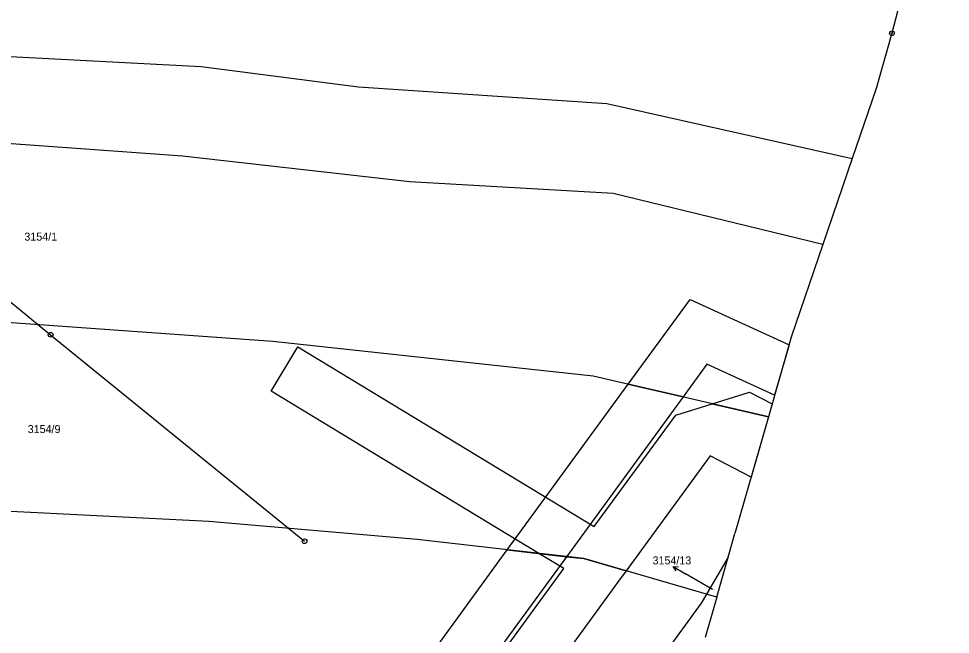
# Model space of a CAD drawing. Extents: x -755819 to -753140, y -1169796 to -1166000.
# Drawn here: x -754006.8 to -753808.9, y -1169498 to -1169367.2 of the extents above; entities that cross this region are included whole.
import ezdxf

# ---------------------------------------------------------------- set-up
doc = ezdxf.new("R2010")
doc.units = 0
for name, color, linetype in [('Vrstva 1', 7, 'Continuous'), ('Vrstva 12', 7, 'Continuous'), ('Vrstva 13', 7, 'Continuous'), ('Vrstva 16', 7, 'Continuous'), ('Vrstva 18', 7, 'Continuous'), ('Vrstva 24', 7, 'Continuous'), ('Vrstva 26', 7, 'Continuous'), ('Vrstva 27', 7, 'Continuous'), ('Vrstva 6', 7, 'Continuous')]:
    doc.layers.add(name, color=color, linetype=linetype)

msp = doc.modelspace()

# ---------------------------------------------------------------- linework, layer by layer
at = {"layer": 'Vrstva 1'}
for p, q in [((-753856.09, -1169481.56), (-753860.71, -1169489.4)), ((-753860.71, -1169489.4), (-753861.86, -1169491.36)), ((-753861.86, -1169491.36), (-753873.58, -1169507.42))]:
    msp.add_line(p, q, dxfattribs=at)
at = {"layer": 'Vrstva 12'}
for p, q in [((-754052.14, -1169391.6), (-754000.02, -1169434.33)), ((-754000.02, -1169434.33), (-753946.09, -1169478.19))]:
    msp.add_line(p, q, dxfattribs=at)
at = {"layer": 'Vrstva 13'}
for p, q in [((-753808.9, -1169322.37), (-753821.32, -1169370.29)), ((-753821.32, -1169370.29), (-753824.66, -1169381.99)), ((-753824.66, -1169381.99), (-753829.74, -1169396.88)), ((-753829.74, -1169396.88), (-753835.97, -1169415.13)), ((-753835.97, -1169415.13), (-753842.71, -1169434.85)), ((-753842.71, -1169434.85), (-753847.55, -1169451.75)), ((-753847.55, -1169451.75), (-753854.65, -1169476.54)), ((-753856.09, -1169481.56), (-753854.65, -1169476.54)), ((-753858.52, -1169490.03), (-753856.09, -1169481.56)), ((-753858.52, -1169490.03), (-753860.99, -1169498.64))]:
    msp.add_line(p, q, dxfattribs=at)
at = {"layer": 'Vrstva 16'}
for p in [(-753867.75, -1169483.56), (-753859.42, -1169488.42)]:
    msp.add_line(p, (-753865.16, -1169485.07), dxfattribs=at)
msp.add_lwpolyline([(-753867.14, -1169484.49), (-753867.75, -1169483.56), (-753866.64, -1169483.63)], dxfattribs=at)
at = {"layer": 'Vrstva 24'}
for radius in [0.5, 0.1]:
    msp.add_circle((-753821.32, -1169370.29), radius, dxfattribs=at)
at = {"layer": 'Vrstva 26'}
for centre in [(-754000.02, -1169434.33), (-753946.09, -1169478.19)]:
    msp.add_circle(centre, 0.5, dxfattribs=at)
at = {"layer": 'Vrstva 27'}
for p, q in [((-753877.31, -1169444.83), (-753864.19, -1169426.86)), ((-753864.19, -1169426.86), (-753843.17, -1169436.47)), ((-753843.17, -1169436.47), (-753846.24, -1169447.16)), ((-753953.18, -1169446.27), (-753947.48, -1169436.86)), ((-753947.48, -1169436.86), (-753884.53, -1169475.07)), ((-753860.6, -1169440.6), (-753865.67, -1169447.54)), ((-753846.24, -1169447.16), (-753860.6, -1169440.6)), ((-753896.29, -1169480.8), (-753953.18, -1169446.27)), ((-753903.02, -1169480.03), (-753877.31, -1169444.83)), ((-753865.67, -1169447.54), (-753877.31, -1169444.83)), ((-753877.31, -1169444.83), (-753865.67, -1169447.54)), ((-753859.5, -1169448.97), (-753851.54, -1169446.49)), ((-753851.54, -1169446.49), (-753846.76, -1169448.99)), ((-753865.67, -1169447.54), (-753890.44, -1169481.46)), ((-753867.24, -1169451.38), (-753859.5, -1169448.97)), ((-753847.55, -1169451.75), (-753859.5, -1169448.97)), ((-753859.5, -1169448.97), (-753847.55, -1169451.75)), ((-753846.76, -1169448.99), (-753847.55, -1169451.75)), ((-753884.53, -1169475.07), (-753867.24, -1169451.38)), ((-753847.55, -1169451.75), (-753851.23, -1169464.59)), ((-753859.93, -1169460.03), (-753877.78, -1169484.48)), ((-753851.23, -1169464.59), (-753859.93, -1169460.03)), ((-753944.99, -1169537.5), (-753903.02, -1169480.03)), ((-753903.02, -1169480.03), (-753890.44, -1169481.46)), ((-753896.29, -1169480.8), (-753903.02, -1169480.03)), ((-753890.44, -1169481.46), (-753936.11, -1169543.99)), ((-753896.29, -1169480.8), (-753890.44, -1169481.46)), ((-753891.04, -1169483.98), (-753896.29, -1169480.8)), ((-753890.44, -1169481.46), (-753896.29, -1169480.8)), ((-753890.44, -1169481.46), (-753896.29, -1169480.8)), ((-753890.44, -1169481.46), (-753886.79, -1169481.88)), ((-753886.79, -1169481.88), (-753890.44, -1169481.46)), ((-753886.79, -1169481.88), (-753877.78, -1169484.48)), ((-753877.78, -1169484.48), (-753886.79, -1169481.88)), ((-753938.74, -1169549.29), (-753891.04, -1169483.98)), ((-753877.78, -1169484.48), (-753879.59, -1169486.95)), ((-753879.59, -1169486.95), (-753926.15, -1169550.71))]:
    msp.add_line(p, q, dxfattribs=at)
at = {"layer": 'Vrstva 6'}
for p, q in [((-754016.81, -1169374.8), (-753968.02, -1169377.35)), ((-753968.02, -1169377.35), (-753934.62, -1169381.67)), ((-753934.62, -1169381.67), (-753881.9, -1169385.19)), ((-753881.9, -1169385.19), (-753829.74, -1169396.88)), ((-753972.01, -1169396.4), (-754019.74, -1169392.94)), ((-753923.73, -1169401.86), (-753972.01, -1169396.4)), ((-753880.52, -1169404.3), (-753923.73, -1169401.86)), ((-753835.97, -1169415.13), (-753880.52, -1169404.3)), ((-753952.84, -1169435.76), (-754123.16, -1169423.67)), ((-753884.8, -1169443.09), (-753952.84, -1169435.76)), ((-753847.55, -1169451.75), (-753884.8, -1169443.09)), ((-753966.45, -1169473.96), (-754071.97, -1169468.77)), ((-753922.16, -1169477.84), (-753966.45, -1169473.96)), ((-753886.79, -1169481.88), (-753922.16, -1169477.84)), ((-753860.71, -1169489.4), (-753886.79, -1169481.88)), ((-753858.52, -1169490.03), (-753860.71, -1169489.4))]:
    msp.add_line(p, q, dxfattribs=at)

# ---------------------------------------------------------------- texts
at = {"layer": 'Vrstva 16'}
msp.add_text('3154/13', height=1.7, dxfattribs=at).set_placement((-753872.16, -1169483.1))
at = {"layer": 'Vrstva 18'}
for s, height, p in [('3154/1', 1.7, (-754005.6, -1169414.33)), ('3154/9', 1.7, (-754004.89, -1169455.21)), ('3154/13', 0.1, (-753859.41, -1169488.42))]:
    msp.add_text(s, height=height, dxfattribs=at).set_placement(p)

doc.saveas('drawing.dxf')
